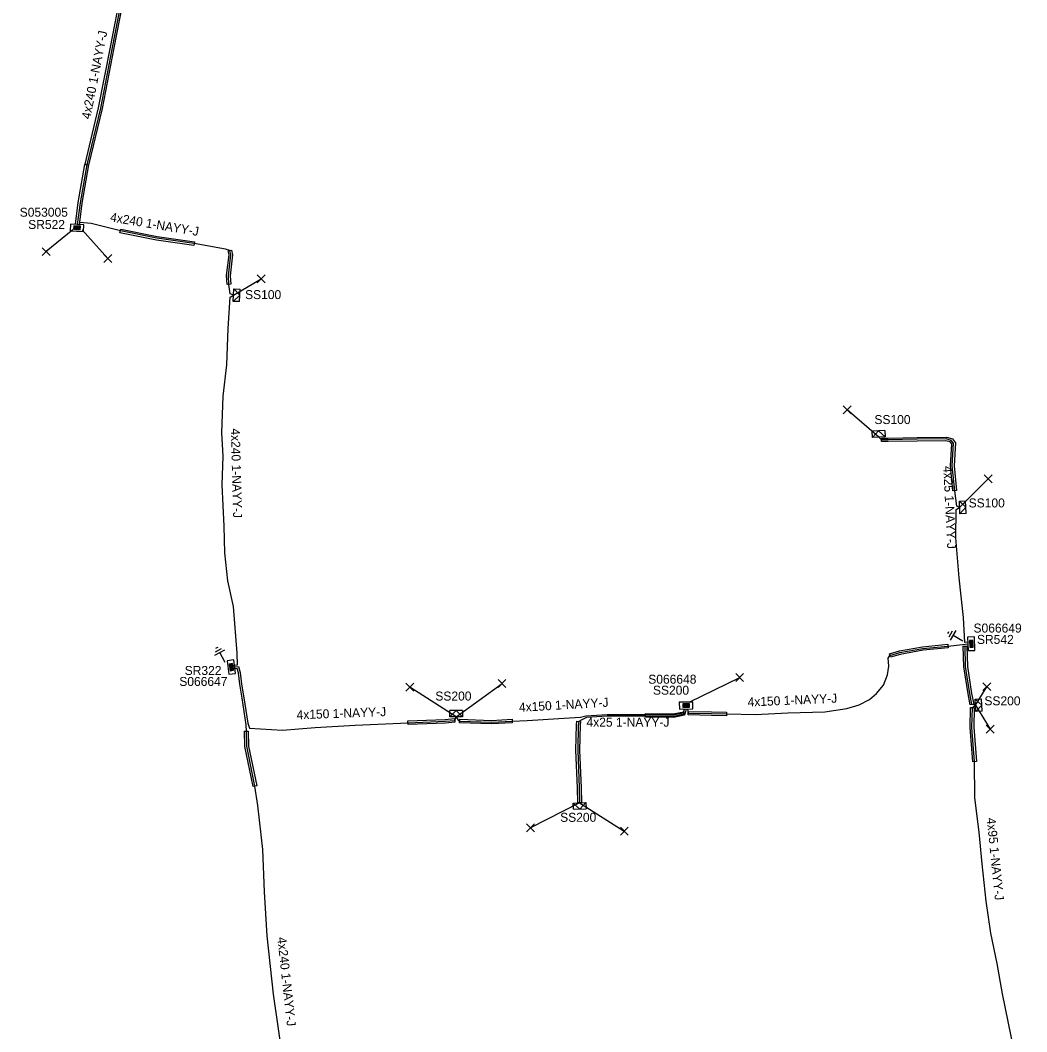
# Model space of a CAD drawing. Extents: x -748492 to -735633, y -1146251 to -1139940.
# Drawn here: x -736988.9 to -736877.1, y -1145197.1 to -1145084.8 of the extents above; entities that cross this region are included whole.
import ezdxf

# ---------------------------------------------------------------- set-up
doc = ezdxf.new("R2010")
doc.units = 0
for name, color, linetype in [('Vrstva 1', 7, 'Continuous'), ('Vrstva 14', 7, 'Continuous'), ('Vrstva 15', 7, 'Continuous'), ('Vrstva 20', 7, 'Continuous'), ('Vrstva 28', 7, 'Continuous'), ('Vrstva 29', 7, 'Continuous'), ('Vrstva 30', 7, 'Continuous'), ('Vrstva 31', 7, 'Continuous'), ('Vrstva 33', 7, 'Continuous'), ('Vrstva 34', 7, 'Continuous'), ('Vrstva 5', 7, 'Continuous'), ('Vrstva 59', 7, 'Continuous'), ('Vrstva 6', 7, 'Continuous'), ('Vrstva 8', 7, 'Continuous'), ('Vrstva 9', 7, 'Continuous')]:
    doc.layers.add(name, color=color, linetype=linetype)

# ---------------------------------------------------------------- blocks, each defined once
blk = doc.blocks.new('NN800')
at = {"layer": 'Vrstva 1'}
for points in [[(-0.44, 0.44), (0.44, -0.44)], [(-0.44, -0.44), (0.44, 0.44)]]:
    blk.add_lwpolyline(points, dxfattribs=at)
blk = doc.blocks.new('NN620')
at = {"layer": 'Vrstva 8'}
for points in [[(0.75, 0), (-0.75, 0)], [(-0.75, 0), (-0.75, -0.75)], [(0.75, -0.75), (0.75, 0)], [(-0.75, -0.75), (0.75, -0.75)], [(0.37, -0.18), (-0.38, -0.18)], [(-0.38, -0.18), (-0.38, -0.56)], [(-0.38, -0.56), (0.37, -0.56)], [(0.32, -0.23), (-0.33, -0.23)], [(-0.33, -0.23), (-0.33, -0.51)], [(-0.33, -0.51), (0.32, -0.51)], [(0.27, -0.27), (-0.28, -0.27)], [(-0.28, -0.27), (-0.28, -0.46)], [(-0.28, -0.46), (0.27, -0.46)], [(0.23, -0.32), (-0.23, -0.32)], [(-0.23, -0.32), (-0.23, -0.42)], [(-0.23, -0.42), (0.23, -0.42)], [(-0.19, -0.37), (0.19, -0.37)], [(0.23, -0.42), (0.23, -0.32)], [(0.27, -0.46), (0.27, -0.27)], [(0.32, -0.51), (0.32, -0.23)], [(0.37, -0.56), (0.37, -0.18)]]:
    blk.add_lwpolyline(points, dxfattribs=at)
blk = doc.blocks.new('NN630')
at = {"layer": 'Vrstva 9'}
for points in [[(0, -0.7), (-0.7, 0)], [(-0.7, -0.7), (-0.7, 0), (0.7, 0), (0.7, -0.7)], [(-0.7, -0.7), (0.7, -0.7)], [(0, -0.7), (0.7, 0)]]:
    blk.add_lwpolyline(points, dxfattribs=at)
blk = doc.blocks.new('NN810')
at = {"layer": 'Vrstva 14'}
for points in [[(0, -0.64), (0, -1.89)], [(0.63, -1.89), (-0.62, -1.89)], [(0.39, -2.2), (-0.4, -2.2)], [(0, -2.52), (-0.12, -2.52)], [(0.14, -2.52), (0, -2.52)]]:
    blk.add_lwpolyline(points, dxfattribs=at)

msp = doc.modelspace()

# ---------------------------------------------------------------- linework, layer by layer
at = {"layer": 'Vrstva 20'}
for points in [[(-736978.15, -1145080.92), (-736977.22, -1145081.18), (-736978.52, -1145087.85), (-736979.83, -1145094.58), (-736981.35, -1145100.88), (-736981.73, -1145100.78), (-736980.23, -1145094.5), (-736978.92, -1145087.77), (-736977.68, -1145081.46), (-736978.26, -1145081.31)], [(-736981.74, -1145100.8), (-736981.34, -1145100.86), (-736982.08, -1145105.09), (-736982.4, -1145107.5), (-736982.8, -1145107.45), (-736982.48, -1145105.03)], [(-736969.63, -1145109.79), (-736973.79, -1145109.21), (-736977.85, -1145108.39), (-736977.77, -1145107.99), (-736973.73, -1145108.81), (-736969.57, -1145109.39)], [(-736965.95, -1145114.14), (-736966, -1145113.15), (-736965.73, -1145110.85), (-736965.83, -1145110.4), (-736965.45, -1145110.32), (-736965.33, -1145110.83), (-736965.6, -1145113.17), (-736965.55, -1145114.12)], [(-736885.3, -1145137.06), (-736885.57, -1145134.27), (-736885.42, -1145131.84), (-736885.6, -1145131.62), (-736886.08, -1145131.49), (-736889.28, -1145131.53), (-736892.49, -1145131.59), (-736893.25, -1145131.59), (-736893.25, -1145131.19), (-736892.49, -1145131.19), (-736889.28, -1145131.13), (-736886.02, -1145131.09), (-736885.36, -1145131.28), (-736885.02, -1145131.72), (-736885.17, -1145134.27), (-736884.9, -1145137.02)], [(-736885.84, -1145154.5), (-736888.61, -1145154.77), (-736891.15, -1145155.22), (-736892.23, -1145155.53), (-736892.35, -1145155.15), (-736891.25, -1145154.82), (-736888.67, -1145154.37), (-736885.88, -1145154.1)], [(-736883.75, -1145154.3), (-736883.69, -1145156.56), (-736883.22, -1145159.55), (-736882.99, -1145160.74), (-736883.39, -1145160.82), (-736883.62, -1145159.61), (-736884.09, -1145156.6), (-736884.15, -1145154.32)], [(-736882.94, -1145161.12), (-736882.98, -1145163.32), (-736882.69, -1145167.11), (-736883.09, -1145167.15), (-736883.38, -1145163.34), (-736883.34, -1145161.12)], [(-736945.85, -1145162.62), (-736941.71, -1145162.45), (-736940.67, -1145162.36), (-736940.63, -1145162.76), (-736941.69, -1145162.85), (-736945.83, -1145163.02)], [(-736915.12, -1145161.99), (-736916.34, -1145162.24), (-736919.47, -1145162.2), (-736919.47, -1145161.8), (-736916.38, -1145161.84), (-736915.2, -1145161.59)], [(-736910.45, -1145162.03), (-736912.14, -1145162), (-736914.71, -1145161.95), (-736914.71, -1145161.55), (-736912.14, -1145161.6), (-736910.45, -1145161.63)], [(-736940.09, -1145162.43), (-736936.58, -1145162.55), (-736934.28, -1145162.43), (-736934.26, -1145162.83), (-736936.58, -1145162.95), (-736940.11, -1145162.83)], [(-736926.67, -1145162.69), (-736926.72, -1145163.08), (-736926.79, -1145165.87), (-736926.61, -1145170.05), (-736926.58, -1145171.71), (-736926.98, -1145171.71), (-736927.01, -1145170.07), (-736927.19, -1145165.87), (-736927.12, -1145163.06), (-736927.07, -1145162.65)], [(-736963.05, -1145169.91), (-736963.96, -1145165.45), (-736964, -1145163.74), (-736963.6, -1145163.74), (-736963.56, -1145165.41), (-736962.65, -1145169.83)]]:
    msp.add_lwpolyline(points, close=True, dxfattribs=at)
at = {"layer": 'Vrstva 5'}
for points in [[(-736978.21, -1145081.11), (-736977.45, -1145081.32), (-736978.72, -1145087.81), (-736980.03, -1145094.54), (-736981.54, -1145100.83), (-736982.28, -1145105.06), (-736982.6, -1145107.47)], [(-736965.25, -1145156.42), (-736964.78, -1145156.38), (-736964.81, -1145155.09), (-736965.25, -1145149.92), (-736965.87, -1145147.07), (-736966.2, -1145143.93), (-736966.26, -1145140.97), (-736966.49, -1145136.39), (-736966.37, -1145133.21), (-736966.53, -1145130.61), (-736966.38, -1145126.53), (-736965.99, -1145123.06), (-736965.82, -1145119.02), (-736965.59, -1145115.53), (-736965.24, -1145115.31), (-736965.6, -1145115.19), (-736965.75, -1145114.13), (-736965.8, -1145113.16), (-736965.53, -1145110.84), (-736965.64, -1145110.36), (-736966.13, -1145110.22), (-736969.6, -1145109.59), (-736973.76, -1145109.01), (-736977.81, -1145108.19), (-736981.05, -1145107.36), (-736982.32, -1145107.27), (-736982.44, -1145107.51)], [(-736883.64, -1145153.87), (-736883.98, -1145153.89), (-736884.13, -1145151.11), (-736884.61, -1145146.72), (-736884.96, -1145142.26), (-736884.93, -1145139.13), (-736884.55, -1145138.9), (-736884.86, -1145138.77), (-736885.1, -1145137.04), (-736885.37, -1145134.27), (-736885.22, -1145131.78), (-736885.48, -1145131.45), (-736886.05, -1145131.29), (-736889.28, -1145131.33), (-736892.49, -1145131.39), (-736893.25, -1145131.39), (-736893.52, -1145131.08)], [(-736914.79, -1145161.28), (-736914.71, -1145161.75), (-736912.14, -1145161.8), (-736910.45, -1145161.83), (-736907.23, -1145161.89), (-736903.63, -1145161.73), (-736899.54, -1145161.59), (-736897.07, -1145161.22), (-736895.73, -1145160.83), (-736894.57, -1145160.24), (-736893.78, -1145159.55), (-736893.02, -1145158.63), (-736892.56, -1145157.49), (-736892.43, -1145156.54), (-736892.49, -1145155.64), (-736892.29, -1145155.34), (-736891.2, -1145155.02), (-736888.64, -1145154.57), (-736885.86, -1145154.3), (-736884.23, -1145154.13), (-736883.63, -1145154.06)], [(-736877.09, -1145203.28), (-736877.4, -1145203.4), (-736878.02, -1145201.61), (-736878.83, -1145197.62), (-736879.78, -1145192.92), (-736880.39, -1145189.56), (-736881.07, -1145186.2), (-736881.6, -1145182.62), (-736882.03, -1145178.49), (-736882.39, -1145174.96), (-736882.86, -1145171.15), (-736882.89, -1145167.13), (-736883.18, -1145163.33), (-736883.14, -1145161.12), (-736882.8, -1145160.88), (-736883.19, -1145160.78), (-736883.42, -1145159.58), (-736883.89, -1145156.58), (-736883.95, -1145154.31), (-736883.62, -1145154.26)], [(-736965.23, -1145156.62), (-736964.68, -1145156.57), (-736964.49, -1145157.22), (-736964.35, -1145158.52), (-736964.07, -1145160.04), (-736963.64, -1145162.88), (-736963.47, -1145163.43), (-736959.78, -1145163.64), (-736956.16, -1145163.36), (-736951.7, -1145163.1), (-736945.84, -1145162.82), (-736941.7, -1145162.65), (-736940.65, -1145162.56), (-736940.49, -1145162.15), (-736940.32, -1145162.47), (-736940.1, -1145162.63), (-736936.58, -1145162.75), (-736934.27, -1145162.63), (-736932.59, -1145162.55), (-736928.49, -1145162.31), (-736926.67, -1145162.18), (-736926.08, -1145162.05), (-736923.73, -1145161.9), (-736919.47, -1145161.9), (-736916.37, -1145161.94), (-736915.23, -1145161.7), (-736915.13, -1145161.29)], [(-736959.77, -1145200.15), (-736960.79, -1145192.98), (-736961.5, -1145186.49), (-736961.8, -1145181.6), (-736961.98, -1145176.89), (-736962.54, -1145172), (-736962.85, -1145169.87), (-736963.76, -1145165.43), (-736963.8, -1145163.74), (-736963.82, -1145163.04), (-736964.27, -1145160.08), (-736964.55, -1145158.54), (-736964.69, -1145157.26), (-736964.83, -1145156.78), (-736965.2, -1145156.82)], [(-736914.94, -1145161.28), (-736915.09, -1145161.88), (-736916.35, -1145162.14), (-736919.47, -1145162.1), (-736923.73, -1145162.1), (-736926.01, -1145162.25), (-736926.54, -1145162.49), (-736926.87, -1145162.67), (-736926.92, -1145163.07), (-736926.99, -1145165.87), (-736926.81, -1145170.06), (-736926.78, -1145171.71)]]:
    msp.add_lwpolyline(points, dxfattribs=at)
at = {"layer": 'Vrstva 59'}
for points in [[(-736983.09, -1145108.06), (-736986.05, -1145110.49)], [(-736982.06, -1145108.06), (-736979.2, -1145111.25)], [(-736965.24, -1145115.31), (-736962.16, -1145113.52)], [(-736893.52, -1145131.08), (-736897.06, -1145128.06)], [(-736884.55, -1145138.9), (-736881.38, -1145135.72)], [(-736914.62, -1145160.52), (-736908.99, -1145157.79)], [(-736940.49, -1145162.15), (-736945.63, -1145158.87)], [(-736940.49, -1145162.15), (-736935.4, -1145158.46)], [(-736882.8, -1145160.88), (-736881.53, -1145158.81)], [(-736882.8, -1145160.88), (-736881.17, -1145163.52)], [(-736926.78, -1145171.71), (-736932.24, -1145174.5)], [(-736926.78, -1145171.71), (-736921.81, -1145174.86)]]:
    msp.add_lwpolyline(points, dxfattribs=at)

# ---------------------------------------------------------------- block references
at = {"layer": 'Vrstva 15'}
for p, rotation in [((-736883.63, -1145154.06), -120.30514160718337), ((-736965.85, -1145156.68), -151.23430686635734)]:
    msp.add_blockref('NN810', p, dxfattribs=dict(at, rotation=rotation))
at = {"layer": 'Vrstva 28'}
for p, rotation in [((-736982.6, -1145107.47), -3.2767434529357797), ((-736883.63, -1145154.06), 92.6866527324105), ((-736965.85, -1145156.68), 97.21331575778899), ((-736914.94, -1145161.28), -179.33340685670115)]:
    msp.add_blockref('NN620', p, dxfattribs=dict(at, rotation=rotation))
at = {"layer": 'Vrstva 31'}
for p, rotation in [((-736965.24, -1145115.31), 87.47135209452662), ((-736893.52, -1145131.08), -177.02601425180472), ((-736884.55, -1145138.9), 92.8158680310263), ((-736882.8, -1145160.88), 92.91747349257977), ((-736940.49, -1145162.15), 179.74740703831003), ((-736926.78, -1145171.71), 1.5882409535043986)]:
    msp.add_blockref('NN630', p, dxfattribs=dict(at, rotation=rotation))
at = {"layer": 'Vrstva 34'}
for p in [(-736986.05, -1145110.49), (-736979.2, -1145111.25), (-736962.16, -1145113.52), (-736897.06, -1145128.06), (-736881.38, -1145135.72), (-736908.99, -1145157.79), (-736945.63, -1145158.87), (-736935.4, -1145158.46), (-736881.53, -1145158.81), (-736881.17, -1145163.52), (-736932.24, -1145174.5), (-736921.81, -1145174.86)]:
    msp.add_blockref('NN800', p, dxfattribs=at)

# ---------------------------------------------------------------- texts
at = {"layer": 'Vrstva 29'}
for s, p in [('S053005', (-736988.99, -1145106.61)), ('S066649', (-736883.01, -1145152.8)), ('S066647', (-736971.26, -1145158.73)), ('S066648', (-736919.15, -1145158.48))]:
    msp.add_text(s, height=1, dxfattribs=at).set_placement(p)
at = {"layer": 'Vrstva 30'}
for s, p in [('SR522', (-736988.05, -1145107.97)), ('SR542', (-736882.63, -1145154.06)), ('SR322', (-736970.66, -1145157.51)), ('SS200', (-736918.63, -1145159.7))]:
    msp.add_text(s, height=1, dxfattribs=at).set_placement(p)
at = {"layer": 'Vrstva 33'}
for s, p in [('SS100', (-736963.95, -1145115.76)), ('SS100', (-736894.02, -1145129.64)), ('SS100', (-736883.55, -1145138.9)), ('SS200', (-736942.81, -1145160.35)), ('SS200', (-736881.8, -1145160.88)), ('SS200', (-736928.94, -1145173.82))]:
    msp.add_text(s, height=1, dxfattribs=at).set_placement(p)
at = {"layer": 'Vrstva 6'}
for s, rotation, p in [('4x240 1-NAYY-J', 78.985, (-736981.15, -1145095.83)), ('4x240 1-NAYY-J', 350.538, (-736979, -1145107.12)), ('4x240 1-NAYY-J', 271.476, (-736965.53, -1145130.13)), ('4x25 1-NAYY-J', 272.755, (-736886.37, -1145134.32)), ('4x150 1-NAYY-J', 3.35, (-736933.49, -1145161.61)), ('4x150 1-NAYY-J', 2.545, (-736908.09, -1145161.02)), ('4x150 1-NAYY-J', 2.09, (-736958.21, -1145162.44)), ('4x95 1-NAYY-J', 275.823, (-736881.55, -1145173.41)), ('4x240 1-NAYY-J', 276.243, (-736960.37, -1145186.67))]:
    msp.add_text(s, height=1, rotation=rotation, dxfattribs=at).set_placement(p)
msp.add_text('4x25 1-NAYY-J', height=1, dxfattribs=at).set_placement((-736926.01, -1145163.25))

doc.saveas('drawing.dxf')
